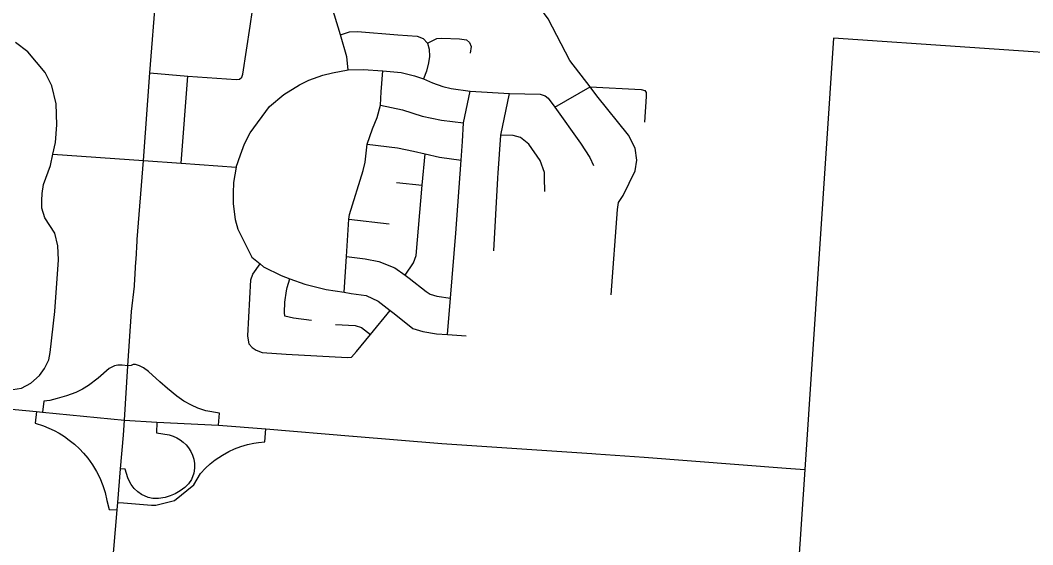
# Model space of a CAD drawing. Extents: x 1755200 to 1902939, y 644115 to 788070.
# Drawn here: x 1874924 to 1882928, y 703156 to 707300 of the extents above; entities that cross this region are included whole.
import ezdxf

# ---------------------------------------------------------------- set-up
doc = ezdxf.new("R2010")
doc.units = 0
for name, color, linetype in [('GM_X_City_Street', 7, 'Continuous'), ('GM_X_County', 7, 'Continuous'), ('GM_X_Interchange_Ramps', 7, 'Continuous'), ('GM_X_Interstate_Route', 7, 'Continuous')]:
    doc.layers.add(name, color=color, linetype=linetype)

msp = doc.modelspace()

# ---------------------------------------------------------------- linework, layer by layer
at = {"layer": 'GM_X_City_Street'}
for points in [[(1879596.4, 705130.1), (1879644.8, 705804.7), (1879653.8, 705858.7), (1879688.8, 705916.1), (1879784.2, 706108.7), (1879797.7, 706194.7), (1879785.5, 706289.1), (1879733.5, 706392.4), (1879481.8, 706703.8), (1879428.1, 706773.7), (1879267.4, 706982.5), (1879096.1, 707309.6), (1878749.8, 707786.9), (1878711.8, 707881.2)], [(1875849, 705567.6), (1875898.4, 706192), (1875949.5, 706884.2), (1875999, 707512.6)], [(1877515.7, 706906.8), (1877504.7, 707010.7), (1877456, 707185.4), (1877361, 707497.1)], [(1876746.1, 707289.5), (1876762.5, 707395.5)], [(1875949.5, 706884.2), (1876248.1, 706859), (1876631.6, 706830.8), (1876656.1, 706834.7), (1876675.5, 706850.1), (1876684.9, 706873), (1876740.4, 707252.8), (1876746.1, 707289.5)], [(1877456, 707185.4), (1877525.7, 707207.5), (1877590.9, 707210.8), (1877908.2, 707185.4), (1878061.2, 707174.8), (1878107.9, 707154.4), (1878143, 707118.4), (1878156.6, 707071.7), (1878158.5, 707014.3), (1878151.7, 706963.7), (1878135.2, 706897.5), (1878111.6, 706835.8)], [(1874864.8, 704382), (1874934.9, 704393.3), (1875009.2, 704432.6), (1875075.7, 704492.1), (1875116.3, 704547.8), (1875151, 704617.6), (1875161.6, 704675.7), (1875196.6, 704998.6), (1875227.1, 705406.4), (1875222.1, 705516.9), (1875198.4, 705617), (1875118.5, 705738.7), (1875095.3, 705815.2), (1875093.9, 705875.4), (1875096.4, 705931.5), (1875109.2, 706001.5), (1875162.7, 706151.3), (1875182.3, 706241.3), (1875202.5, 706333.4), (1875213.9, 706473.6), (1875207.6, 706638.1), (1875175.1, 706780.8), (1875120.2, 706885.6), (1874984, 707049.4), (1874887.8, 707124.9)], [(1878143, 707118.4), (1878215.9, 707155.3), (1878255.8, 707159.2), (1878396.9, 707153.4), (1878450.4, 707143.7), (1878475.7, 707123.2), (1878487.4, 707091.1), (1878479.5, 707040.5)], [(1876197.5, 706171), (1876248.1, 706859)], [(1876631.7, 706139.7), (1876665.9, 706235.9), (1876698, 706323.6), (1876740.7, 706411.2), (1876895.6, 706617.2), (1877008.3, 706713.4), (1877132.1, 706789.6), (1877206.2, 706827), (1877315.6, 706864.8), (1877391.9, 706884.7), (1877515.7, 706906.8), (1877635.1, 706910.1), (1877791, 706901.3), (1877934.8, 706887.8), (1878041.6, 706859.5), (1878111.6, 706835.8), (1878182.8, 706804.1), (1878264.6, 706775.9), (1878329.7, 706759.4), (1878480.5, 706738.9), (1878791.8, 706720.5), (1879033, 706716.4), (1879074.6, 706701.6), (1879096.2, 706683.1), (1879150.8, 706611.9)], [(1877483.4, 705150.4), (1877502.2, 705432.6), (1877521.6, 705728.9), (1877526.3, 705764.9), (1877634.5, 706111.6), (1877651.7, 706177.4), (1877665.9, 706321.2), (1877709.2, 706441.4), (1877745.7, 706530.9), (1877772.2, 706628.2), (1877777.7, 706733.2), (1877791, 706901.3)], [(1878301.1, 704816.3), (1878325.1, 705103.9), (1878367.9, 705616.5), (1878408.9, 706195), (1878419.2, 706341.2), (1878429.1, 706489.4), (1878480.5, 706738.9)], [(1878699.8, 706050.8), (1878700, 706054.6), (1878702, 706091.3), (1878724.3, 706391.3), (1878791.8, 706720.5)], [(1879150.8, 706611.9), (1879428.1, 706773.7), (1879832, 706753.3), (1879861.8, 706744.7), (1879871.5, 706728.5), (1879870.9, 706698.4), (1879859.2, 706494.2)], [(1877772.2, 706628.2), (1877946.8, 706592.7), (1878101.6, 706541.7), (1878254.7, 706510.7), (1878429.1, 706489.4)], [(1879150.8, 706611.9), (1879353.1, 706327.4), (1879426.9, 706215.8), (1879455.6, 706151.1)], [(1879068.3, 706055.7), (1879067.4, 706096.3), (1879033.2, 706191.2), (1878943.8, 706321.2), (1878878.9, 706372.5), (1878819.3, 706389.7), (1878724.3, 706391.3)], [(1877665.9, 706321.2), (1877907.3, 706290.8), (1878032.6, 706266.4), (1878124.1, 706244.6), (1878237.3, 706218.4), (1878408.9, 706195)], [(1875182.3, 706241.3), (1875898.4, 706192)], [(1877965.8, 705284.4), (1878032.2, 705382.4), (1878053.3, 705442.1), (1878102.2, 705996.1), (1878124.1, 706244.6)], [(1875898.4, 706192), (1876197.5, 706171), (1876631.7, 706139.7)], [(1876631.7, 706139.7), (1876610.4, 706017.9), (1876606.1, 705934.5), (1876608.2, 705849), (1876623.2, 705725), (1876644.5, 705648.1), (1876753.7, 705428.8), (1876821.3, 705374.3), (1876848.1, 705352.8), (1876986.5, 705282), (1877055.4, 705257.2), (1877174.8, 705214.3), (1877343.7, 705173), (1877483.4, 705150.4), (1877540.7, 705141.2), (1877658.2, 705124.9), (1877753.2, 705079), (1877847.1, 705007), (1877879.1, 704982.4), (1878028.7, 704865.3), (1878106.1, 704841.8), (1878215.5, 704821.6), (1878301.1, 704816.3), (1878448.7, 704807.2)], [(1877898.3, 706018.4), (1878102.2, 705996.1)], [(1878668.7, 705478.5), (1878699.8, 706050.8)], [(1879070.6, 705947.9), (1879068.3, 706053.9), (1879068.3, 706055.7)], [(1877521.6, 705728.9), (1877840.3, 705690.7)], [(1875839.8, 705409.7), (1875848.2, 705556.5), (1875849, 705567.6)], [(1877502.2, 705432.6), (1877649.6, 705415.7), (1877759, 705393.6), (1877885.8, 705343.1), (1877965.8, 705284.4), (1877998, 705260.8), (1878131.8, 705156), (1878165.4, 705135.3), (1878217, 705120.3), (1878325.1, 705103.9)], [(1875829.9, 705251.9), (1875838.8, 705390.9), (1875839.8, 705409.7)], [(1876758.4, 704715.1), (1876734.9, 704739.6), (1876724.2, 704805.9), (1876746.3, 705248.5), (1876763.1, 705292.3), (1876821.3, 705374.3)], [(1877227.4, 704926.6), (1877084, 704945.4), (1877016.5, 704960.7), (1877013, 704990.8), (1877014.5, 705073), (1877028.2, 705163), (1877034.6, 705188.9), (1877055.4, 705257.2)], [(1875692.5, 703460.6), (1875695, 703490.4), (1875717.2, 703755.1), (1875739.5, 704021.6), (1875747.4, 704140.9), (1875775.2, 704568.7), (1875804.6, 704998.6), (1875826.1, 705199.3)], [(1875826.1, 705199.3), (1875827, 705207.6), (1875829.9, 705251.9)], [(1876758.4, 704715.1), (1876789.9, 704694.4), (1876835.5, 704675.5), (1877026.9, 704661.8), (1877511.4, 704634.6), (1877543.4, 704638), (1877582.1, 704681.3), (1877693, 704817.6), (1877847.1, 705007)], [(1877416.4, 704895), (1877572, 704888), (1877621.6, 704873), (1877693, 704817.6)], [(1875564.6, 701798.3), (1875565.6, 701856.8), (1875575.6, 702029.7), (1875588.8, 702195.3), (1875611.2, 702498.6), (1875690, 703430.7), (1875692.5, 703460.6)]]:
    msp.add_lwpolyline(points, dxfattribs=at)
at = {"layer": 'GM_X_County'}
msp.add_lwpolyline([(1892449.7, 730066.6), (1892091.8, 723947.6), (1892002.7, 722602.1), (1891818.4, 719820.2), (1890201.1, 719964.6), (1890150.7, 719239.9), (1889790, 714053.7), (1889729.7, 713187.5), (1889679.6, 712466.3), (1889514.4, 710091.8), (1889457.2, 709269.4), (1889272.7, 706617.2), (1886741.9, 706789.9), (1881353.7, 707157.7), (1881125, 703749.3), (1880996.1, 701827.5), (1880647.9, 696807.4), (1880621, 696419.6), (1881198.7, 696408), (1881620.2, 696382.3), (1884619.2, 696174.4), (1885889.4, 696090.5), (1885509.3, 690949.7)], dxfattribs=at)
at = {"layer": 'GM_X_Interchange_Ramps'}
for points in [[(1875775.2, 704568.7), (1875730.2, 704574.7), (1875696.2, 704574.7), (1875669.6, 704568.4), (1875628.1, 704547.1), (1875539.9, 704471.7), (1875464.5, 704413.2), (1875417, 704385.1), (1875362.3, 704358.6), (1875291, 704331.2), (1875217, 704310.2), (1875159.4, 704296.5), (1875109.8, 704290.2), (1875101.4, 704204.3)], [(1876491, 704100.6), (1876498, 704195), (1876391.8, 704214.2), (1876328.3, 704233.7), (1876277.5, 704257.6), (1876217.9, 704290.8), (1876161.3, 704330.9), (1876087.6, 704389.5), (1876027.8, 704442.7), (1875936.9, 704525.3), (1875898.5, 704552.3), (1875867.9, 704569.2), (1875835.1, 704580.2), (1875817.2, 704579.2), (1875799.9, 704571), (1875775.2, 704568.7)], [(1875052.4, 704207.7), (1875043.2, 704115.1), (1875107.7, 704094.2), (1875150.4, 704077.2), (1875192.3, 704057.6), (1875232, 704036.1), (1875273.9, 704010), (1875311.5, 703983.3), (1875351.9, 703950.8), (1875392.7, 703912.9), (1875424.1, 703879.7), (1875458.1, 703839), (1875495.2, 703787.2), (1875527.3, 703733.7), (1875552.1, 703684.4), (1875576.9, 703623.7), (1875594.9, 703567.4), (1875609.3, 703506.6), (1875626.7, 703435.2), (1875690, 703430.7)], [(1875695, 703490.4), (1875741.5, 703487.1), (1875867.2, 703476.7), (1875960.7, 703469.7), (1875996.2, 703468.7), (1876144.3, 703505.1), (1876297.5, 703628.3), (1876350, 703719.5), (1876388.8, 703760.7), (1876426, 703794.7), (1876465.8, 703826.3), (1876522.6, 703864.3), (1876574.1, 703892.6), (1876619, 703913), (1876666.8, 703930.8), (1876721.1, 703946.7), (1876770.7, 703957.2), (1876808, 703962.7), (1876857.4, 703969.9), (1876864.9, 704071.1)], [(1876004.1, 704123.4), (1876001.3, 704039.9), (1876101.3, 704023.2), (1876134, 704012.8), (1876161.9, 704000.1), (1876187.2, 703985), (1876210.8, 703967.2), (1876235.1, 703944), (1876254, 703921.1), (1876272.9, 703891.6), (1876285.9, 703864.8), (1876297.1, 703832.2), (1876302.2, 703797.9), (1876302.2, 703761.5), (1876295.4, 703720.9), (1876276.7, 703671.7), (1876255.1, 703637.2), (1876225.7, 703608.2), (1876188.9, 703582.1), (1876147.5, 703558.9), (1876108.3, 703542), (1876068.9, 703529.5), (1876017.8, 703520.4), (1875971.6, 703522), (1875935.8, 703529.6), (1875882.6, 703552.5), (1875852.9, 703573.1), (1875824, 703600.8), (1875801.6, 703630.8), (1875788.4, 703654.4), (1875774.2, 703684.5), (1875754.2, 703752.5), (1875717.2, 703755.1)]]:
    msp.add_lwpolyline(points, dxfattribs=at)
at = {"layer": 'GM_X_Interstate_Route'}
for points in [[(1871153.1, 704512.4), (1872167.4, 704426.7), (1874318.5, 704276.3), (1875052.4, 704207.7), (1875101.4, 704204.3), (1875747.4, 704140.9), (1876004.1, 704123.4)], [(1876004.1, 704123.4), (1876491, 704100.6), (1876864.9, 704071.1), (1877552.7, 704014.9), (1877556.9, 704014.6)], [(1877556.9, 704014.6), (1878256, 703956.8), (1879442, 703876.4), (1879474.2, 703874.3)], [(1879474.2, 703874.3), (1879856.6, 703848.4), (1880979.7, 703759.8), (1881125, 703749.3)]]:
    msp.add_lwpolyline(points, dxfattribs=at)

doc.saveas('drawing.dxf')
